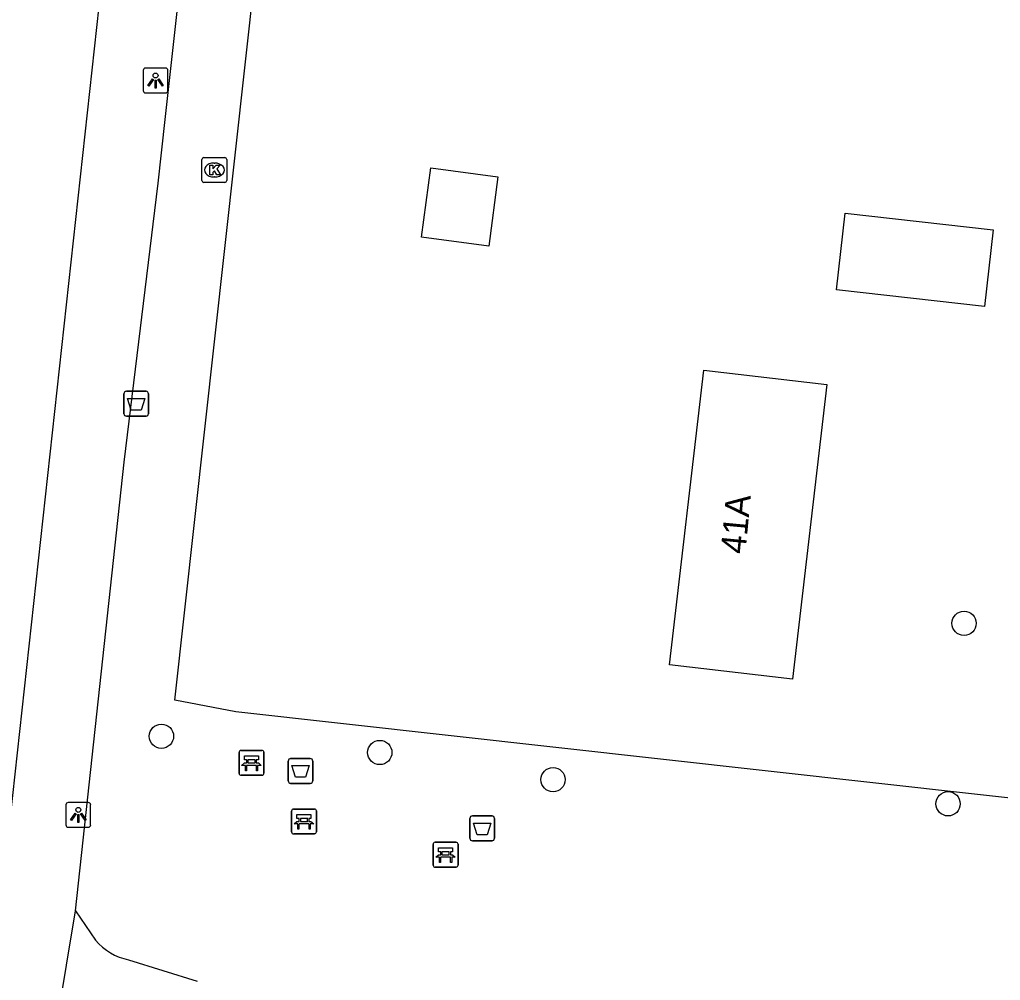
# Model space of a CAD drawing. Extents: x 162026 to 163499, y 387297 to 388169.
# Drawn here: x 162585.7 to 162625.19, y 388000.85 to 388039.51 of the extents above; entities that cross this region are included whole.
import ezdxf

# ---------------------------------------------------------------- set-up
doc = ezdxf.new("R2010")
doc.units = 0
for name, color, linetype in [('IMGEO_Afvalbak', 7, 'Continuous'), ('IMGEO_Bank', 7, 'Continuous'), ('IMGEO_Boom', 7, 'Continuous'), ('IMGEO_Groenvoorziening', 7, 'Continuous'), ('IMGEO_Hek', 7, 'Continuous'), ('IMGEO_Kolk', 7, 'Continuous'), ('IMGEO_Lichtpunt', 7, 'Continuous'), ('IMGEO_Pand', 7, 'Continuous'), ('IMGEO_Pand_nummerreeks', 7, 'Continuous'), ('IMGEO_Voetpad_halfverhard', 7, 'Continuous'), ('IMGEO_Voetpad_open', 7, 'Continuous')]:
    doc.layers.add(name, color=color, linetype=linetype)

msp = doc.modelspace()

# ---------------------------------------------------------------- linework, layer by layer
at = {"layer": 'IMGEO_Afvalbak'}
for p, q in [((162589.897, 388023.654), (162589.897, 388024.454)), ((162589.897, 388024.454), (162589.897, 388023.654)), ((162589.997, 388024.554), (162590.787, 388024.554)), ((162590.787, 388024.554), (162589.997, 388024.554)), ((162590.887, 388024.454), (162590.887, 388023.654)), ((162590.887, 388023.654), (162590.887, 388024.454)), ((162590.787, 388023.554), (162589.997, 388023.554)), ((162589.997, 388023.554), (162590.787, 388023.554)), ((162596.51, 388008.875), (162596.51, 388009.675)), ((162596.51, 388009.675), (162596.51, 388008.875)), ((162596.61, 388009.775), (162597.4, 388009.775)), ((162597.4, 388009.775), (162596.61, 388009.775)), ((162597.5, 388009.675), (162597.5, 388008.875)), ((162597.5, 388008.875), (162597.5, 388009.675)), ((162597.4, 388008.775), (162596.61, 388008.775)), ((162596.61, 388008.775), (162597.4, 388008.775)), ((162603.928, 388007.466), (162604.718, 388007.466)), ((162604.718, 388007.466), (162603.928, 388007.466)), ((162603.828, 388006.566), (162603.828, 388007.366)), ((162603.828, 388007.366), (162603.828, 388006.566)), ((162604.818, 388007.366), (162604.818, 388006.566)), ((162604.818, 388006.566), (162604.818, 388007.366)), ((162604.718, 388006.466), (162603.928, 388006.466)), ((162603.928, 388006.466), (162604.718, 388006.466))]:
    msp.add_line(p, q, dxfattribs=at)
for points in [[(162590.04, 388024.268), (162590.744, 388024.268), (162590.595, 388023.798), (162590.189, 388023.798), (162590.04, 388024.268)], [(162596.653, 388009.489), (162597.357, 388009.489), (162597.208, 388009.019), (162596.802, 388009.019), (162596.653, 388009.489)], [(162603.971, 388007.18), (162604.675, 388007.18), (162604.526, 388006.71), (162604.12, 388006.71), (162603.971, 388007.18)]]:
    msp.add_lwpolyline(points, dxfattribs=at)
for centre, start, end in [((162589.997, 388024.454), 90, 180), ((162589.997, 388024.454), 90, 180), ((162590.787, 388024.454), 0, 90), ((162590.787, 388024.454), 360, 90), ((162589.997, 388023.654), 180, 270), ((162589.997, 388023.654), 180, 270), ((162590.787, 388023.654), 270, 0), ((162590.787, 388023.654), 270, 0), ((162596.61, 388009.675), 90, 180), ((162596.61, 388009.675), 90, 180), ((162597.4, 388009.675), 0, 90), ((162597.4, 388009.675), 360, 90), ((162596.61, 388008.875), 180, 270), ((162596.61, 388008.875), 180, 270), ((162597.4, 388008.875), 270, 0), ((162597.4, 388008.875), 270, 0), ((162603.928, 388007.366), 90, 180), ((162603.928, 388007.366), 90, 180), ((162604.718, 388007.366), 0, 90), ((162604.718, 388007.366), 360, 90), ((162603.928, 388006.566), 180, 270), ((162603.928, 388006.566), 180, 270), ((162604.718, 388006.566), 270, 0), ((162604.718, 388006.566), 270, 0)]:
    msp.add_arc(centre, 0.1, start, end, dxfattribs=at)
at = {"layer": 'IMGEO_Bank'}
for p, q in [((162594.532, 388009.178), (162594.532, 388010.019)), ((162594.532, 388010.019), (162594.532, 388009.178)), ((162594.607, 388010.103), (162595.448, 388010.103)), ((162595.448, 388010.103), (162594.607, 388010.103)), ((162595.532, 388010.028), (162595.532, 388009.187)), ((162595.532, 388009.187), (162595.532, 388010.028)), ((162595.229, 388009.501), (162594.836, 388009.501)), ((162594.841, 388009.609), (162594.841, 388009.715)), ((162594.885, 388009.715), (162594.885, 388009.609)), ((162595.173, 388009.721), (162594.891, 388009.721)), ((162594.891, 388009.603), (162595.173, 388009.603)), ((162595.179, 388009.609), (162595.179, 388009.715)), ((162595.223, 388009.715), (162595.223, 388009.609)), ((162595.457, 388009.103), (162594.616, 388009.103)), ((162594.616, 388009.103), (162595.457, 388009.103)), ((162596.648, 388006.819), (162596.648, 388007.66)), ((162596.648, 388007.66), (162596.648, 388006.819)), ((162596.723, 388007.744), (162597.564, 388007.744)), ((162597.564, 388007.744), (162596.723, 388007.744)), ((162597.648, 388007.669), (162597.648, 388006.828)), ((162597.648, 388006.828), (162597.648, 388007.669)), ((162597.345, 388007.142), (162596.952, 388007.142)), ((162596.957, 388007.25), (162596.957, 388007.356)), ((162597.001, 388007.356), (162597.001, 388007.25)), ((162597.289, 388007.362), (162597.007, 388007.362)), ((162597.007, 388007.244), (162597.289, 388007.244)), ((162597.295, 388007.25), (162597.295, 388007.356)), ((162597.339, 388007.356), (162597.339, 388007.25)), ((162597.573, 388006.744), (162596.732, 388006.744)), ((162596.732, 388006.744), (162597.573, 388006.744)), ((162602.349, 388005.478), (162602.349, 388006.319)), ((162602.349, 388006.319), (162602.349, 388005.478)), ((162602.424, 388006.403), (162603.265, 388006.403)), ((162603.265, 388006.403), (162602.424, 388006.403)), ((162603.349, 388006.328), (162603.349, 388005.487)), ((162603.349, 388005.487), (162603.349, 388006.328)), ((162602.658, 388005.909), (162602.658, 388006.015)), ((162602.702, 388006.015), (162602.702, 388005.909)), ((162602.99, 388006.021), (162602.708, 388006.021)), ((162602.708, 388005.903), (162602.99, 388005.903)), ((162602.996, 388005.909), (162602.996, 388006.015)), ((162603.04, 388006.015), (162603.04, 388005.909)), ((162603.046, 388005.801), (162602.653, 388005.801)), ((162603.274, 388005.403), (162602.433, 388005.403)), ((162602.433, 388005.403), (162603.274, 388005.403))]:
    msp.add_line(p, q, dxfattribs=at)
for points in [[(162594.835, 388009.721), (162594.749, 388009.721), (162594.749, 388009.882), (162595.312, 388009.882), (162595.312, 388009.721), (162595.229, 388009.721)], [(162594.779, 388009.501), (162594.637, 388009.501), (162594.749, 388009.603), (162594.835, 388009.603)], [(162594.829, 388009.494), (162594.829, 388009.287), (162594.786, 388009.287), (162594.786, 388009.494)], [(162595.229, 388009.603), (162595.312, 388009.603), (162595.424, 388009.501), (162595.285, 388009.501)], [(162595.279, 388009.494), (162595.279, 388009.287), (162595.235, 388009.287), (162595.235, 388009.494)], [(162596.951, 388007.362), (162596.865, 388007.362), (162596.865, 388007.523), (162597.428, 388007.523), (162597.428, 388007.362), (162597.345, 388007.362)], [(162596.895, 388007.142), (162596.753, 388007.142), (162596.865, 388007.244), (162596.951, 388007.244)], [(162596.945, 388007.135), (162596.945, 388006.928), (162596.902, 388006.928), (162596.902, 388007.135)], [(162597.345, 388007.244), (162597.428, 388007.244), (162597.54, 388007.142), (162597.401, 388007.142)], [(162597.395, 388007.135), (162597.395, 388006.928), (162597.351, 388006.928), (162597.351, 388007.135)], [(162602.596, 388005.801), (162602.454, 388005.801), (162602.566, 388005.903), (162602.652, 388005.903)], [(162602.652, 388006.021), (162602.566, 388006.021), (162602.566, 388006.182), (162603.129, 388006.182), (162603.129, 388006.021), (162603.046, 388006.021)], [(162603.046, 388005.903), (162603.129, 388005.903), (162603.241, 388005.801), (162603.102, 388005.801)], [(162602.646, 388005.794), (162602.646, 388005.587), (162602.603, 388005.587), (162602.603, 388005.794)], [(162603.096, 388005.794), (162603.096, 388005.587), (162603.052, 388005.587), (162603.052, 388005.794)]]:
    msp.add_lwpolyline(points, dxfattribs=at)
for centre, radius, start, end in [((162594.61, 388010.025), 0.0779, 92.4484, 184.2845), ((162594.61, 388010.025), 0.0779, 92.4484, 184.2845), ((162595.454, 388010.025), 0.0779, 2.4484, 94.2845), ((162595.454, 388010.025), 0.0779, 2.4484, 94.2845), ((162594.779, 388009.494), 0.00671, 2.8957, 87.1043), ((162594.836, 388009.494), 0.00671, 92.8957, 177.1043), ((162594.834, 388009.714), 0.00671, 2.8957, 87.1043), ((162594.834, 388009.61), 0.00671, 272.8957, 357.1043), ((162594.891, 388009.714), 0.00671, 92.8957, 177.1043), ((162594.891, 388009.61), 0.00671, 182.8957, 267.1043), ((162595.173, 388009.714), 0.00671, 2.8957, 87.1043), ((162595.173, 388009.61), 0.00671, 272.8957, 357.1043), ((162595.23, 388009.714), 0.00671, 92.8957, 177.1043), ((162595.23, 388009.61), 0.00671, 182.8957, 267.1043), ((162595.228, 388009.494), 0.00671, 2.8957, 87.1043), ((162595.285, 388009.494), 0.00671, 92.8957, 177.1043), ((162594.61, 388009.181), 0.0779, 182.4484, 274.2845), ((162594.61, 388009.181), 0.0779, 182.4484, 274.2845), ((162595.454, 388009.181), 0.0779, 272.4484, 4.2845), ((162595.454, 388009.181), 0.0779, 272.4484, 4.2845), ((162596.726, 388007.666), 0.0779, 92.4484, 184.2845), ((162596.726, 388007.666), 0.0779, 92.4484, 184.2845), ((162597.57, 388007.666), 0.0779, 2.4484, 94.2845), ((162597.57, 388007.666), 0.0779, 2.4484, 94.2845), ((162596.895, 388007.135), 0.00671, 2.8957, 87.1043), ((162596.952, 388007.135), 0.00671, 92.8957, 177.1043), ((162596.95, 388007.355), 0.00671, 2.8957, 87.1043), ((162596.95, 388007.251), 0.00671, 272.8957, 357.1043), ((162597.007, 388007.355), 0.00671, 92.8957, 177.1043), ((162597.007, 388007.251), 0.00671, 182.8957, 267.1043), ((162597.289, 388007.355), 0.00671, 2.8957, 87.1043), ((162597.289, 388007.251), 0.00671, 272.8957, 357.1043), ((162597.346, 388007.355), 0.00671, 92.8957, 177.1043), ((162597.346, 388007.251), 0.00671, 182.8957, 267.1043), ((162597.344, 388007.135), 0.00671, 2.8957, 87.1043), ((162597.401, 388007.135), 0.00671, 92.8957, 177.1043), ((162596.726, 388006.822), 0.0779, 182.4484, 274.2845), ((162596.726, 388006.822), 0.0779, 182.4484, 274.2845), ((162597.57, 388006.822), 0.0779, 272.4484, 4.2845), ((162597.57, 388006.822), 0.0779, 272.4484, 4.2845), ((162602.427, 388006.325), 0.0779, 92.4484, 184.2845), ((162602.427, 388006.325), 0.0779, 92.4484, 184.2845), ((162603.271, 388006.325), 0.0779, 2.4484, 94.2845), ((162603.271, 388006.325), 0.0779, 2.4484, 94.2845), ((162602.651, 388006.014), 0.00671, 2.8957, 87.1043), ((162602.651, 388005.91), 0.00671, 272.8957, 357.1043), ((162602.708, 388006.014), 0.00671, 92.8957, 177.1043), ((162602.708, 388005.91), 0.00671, 182.8957, 267.1043), ((162602.99, 388006.014), 0.00671, 2.8957, 87.1043), ((162602.99, 388005.91), 0.00671, 272.8957, 357.1043), ((162603.047, 388006.014), 0.00671, 92.8957, 177.1043), ((162603.047, 388005.91), 0.00671, 182.8957, 267.1043), ((162602.427, 388005.481), 0.0779, 182.4484, 274.2845), ((162602.427, 388005.481), 0.0779, 182.4484, 274.2845), ((162602.596, 388005.794), 0.00671, 2.8957, 87.1043), ((162602.653, 388005.794), 0.00671, 92.8957, 177.1043), ((162603.045, 388005.794), 0.00671, 2.8957, 87.1043), ((162603.102, 388005.794), 0.00671, 92.8957, 177.1043), ((162603.271, 388005.481), 0.0779, 272.4484, 4.2845), ((162603.271, 388005.481), 0.0779, 272.4484, 4.2845)]:
    msp.add_arc(centre, radius, start, end, dxfattribs=at)
at = {"layer": 'IMGEO_Boom'}
for centre in [(162623.727, 388015.219), (162591.407, 388010.672), (162600.199, 388010.018), (162607.177, 388008.925), (162623.083, 388007.954)]:
    msp.add_circle(centre, 0.489, dxfattribs=at)
at = {"layer": 'IMGEO_Groenvoorziening'}
msp.add_lwpolyline([(162628.602, 388007.843), (162594.403, 388011.655), (162591.949, 388012.13), (162599.624, 388081.459), (162636.348, 388077.364)], dxfattribs=at)
at = {"layer": 'IMGEO_Hek'}
msp.add_lwpolyline([(162628.602, 388007.843), (162594.403, 388011.655), (162591.949, 388012.13), (162599.624, 388081.459), (162636.348, 388077.364), (162628.602, 388007.843)], dxfattribs=at)
at = {"layer": 'IMGEO_Kolk'}
for p, q in [((162593.039, 388033.034), (162593.039, 388033.886)), ((162593.114, 388033.96), (162593.966, 388033.96)), ((162594.04, 388033.886), (162594.04, 388033.034)), ((162593.527, 388033.74), (162593.552, 388033.74)), ((162593.55, 388033.18), (162593.525, 388033.18)), ((162593.966, 388032.96), (162593.114, 388032.96))]:
    msp.add_line(p, q, dxfattribs=at)
for points in [[(162593.039, 388033.034), (162593.039, 388033.886)], [(162593.114, 388033.96), (162593.966, 388033.96)], [(162594.04, 388033.886), (162594.04, 388033.034)], [(162593.36, 388033.66), (162593.483, 388033.66), (162593.483, 388033.509), (162593.613, 388033.66), (162593.777, 388033.66), (162593.631, 388033.509), (162593.784, 388033.26), (162593.632, 388033.26), (162593.547, 388033.424), (162593.483, 388033.357), (162593.483, 388033.26), (162593.36, 388033.26), (162593.36, 388033.66)], [(162593.966, 388032.96), (162593.114, 388032.96)]]:
    msp.add_lwpolyline(points, dxfattribs=at)
for centre, start, end in [((162593.116, 388033.884), 91.552, 178.448), ((162593.116, 388033.884), 91.552, 178.448), ((162593.964, 388033.884), 1.552, 88.448), ((162593.964, 388033.884), 1.552, 88.448), ((162593.116, 388033.036), 181.552, 268.448), ((162593.116, 388033.036), 181.552, 268.448), ((162593.964, 388033.036), 271.552, 358.448), ((162593.964, 388033.036), 271.552, 358.448)]:
    msp.add_arc(centre, 0.0765, start, end, dxfattribs=at)
for centre, major_axis, ratio, start_param, end_param in [((162593.526, 388033.46), (-0.387, 0.002), 0.722429, 4.712389, 7.853982), ((162593.551, 388033.46), (-0.39, 0.002), 0.717154, 1.570796, 4.712389)]:
    msp.add_ellipse(centre, major_axis=major_axis, ratio=ratio, start_param=start_param, end_param=end_param, dxfattribs=at)
at = {"layer": 'IMGEO_Lichtpunt'}
for p, q in [((162590.672, 388037.466), (162590.672, 388036.659)), ((162590.672, 388037.466), (162590.672, 388036.659)), ((162591.574, 388037.561), (162590.766, 388037.561)), ((162591.574, 388037.561), (162590.766, 388037.561)), ((162591.668, 388036.659), (162591.668, 388037.466)), ((162591.668, 388036.659), (162591.668, 388037.466)), ((162590.766, 388036.565), (162591.574, 388036.565)), ((162590.766, 388036.565), (162591.574, 388036.565)), ((162587.561, 388007.911), (162587.561, 388007.104)), ((162587.561, 388007.911), (162587.561, 388007.104)), ((162588.463, 388008.006), (162587.655, 388008.006)), ((162588.463, 388008.006), (162587.655, 388008.006)), ((162588.557, 388007.104), (162588.557, 388007.911)), ((162588.557, 388007.104), (162588.557, 388007.911)), ((162587.655, 388007.01), (162588.463, 388007.01)), ((162587.655, 388007.01), (162588.463, 388007.01))]:
    msp.add_line(p, q, dxfattribs=at)
for points in [[(162591.046, 388037.13), (162591.085, 388037.102), (162590.897, 388036.84), (162590.859, 388036.867), (162591.046, 388037.13)], [(162591.148, 388037.082), (162591.195, 388037.082), (162591.195, 388036.76), (162591.148, 388036.76), (162591.148, 388037.082)], [(162591.258, 388037.102), (162591.296, 388037.129), (162591.483, 388036.867), (162591.444, 388036.839), (162591.258, 388037.102)], [(162587.935, 388007.575), (162587.974, 388007.547), (162587.786, 388007.285), (162587.748, 388007.312), (162587.935, 388007.575)], [(162588.037, 388007.527), (162588.084, 388007.527), (162588.084, 388007.205), (162588.037, 388007.205), (162588.037, 388007.527)], [(162588.147, 388007.547), (162588.185, 388007.574), (162588.372, 388007.312), (162588.333, 388007.284), (162588.147, 388007.547)]]:
    msp.add_lwpolyline(points, dxfattribs=at)
for centre in [(162591.171, 388037.264), (162588.06, 388007.709)]:
    msp.add_circle(centre, 0.0994, dxfattribs=at)
for centre, start, end in [((162590.766, 388037.466), 90, 180), ((162590.766, 388037.466), 90, 180), ((162591.574, 388037.466), 0, 90), ((162591.574, 388037.466), 0, 90), ((162590.766, 388036.659), 180, 270), ((162590.766, 388036.659), 180, 270), ((162591.574, 388036.659), 270, 0), ((162591.574, 388036.659), 270, 360), ((162587.655, 388007.911), 90, 180), ((162587.655, 388007.911), 90, 180), ((162588.463, 388007.911), 0, 90), ((162588.463, 388007.911), 0, 90), ((162587.655, 388007.104), 180, 270), ((162587.655, 388007.104), 180, 270), ((162588.463, 388007.104), 270, 0), ((162588.463, 388007.104), 270, 360)]:
    msp.add_arc(centre, 0.0946, start, end, dxfattribs=at)
at = {"layer": 'IMGEO_Pand'}
for points in [[(162601.883, 388030.754), (162602.251, 388033.546), (162604.957, 388033.19), (162604.589, 388030.397), (162601.883, 388030.754)], [(162624.903, 388031.052), (162624.553, 388027.968), (162618.591, 388028.645), (162618.941, 388031.729), (162624.903, 388031.052)], [(162618.198, 388024.827), (162616.819, 388012.974), (162611.865, 388013.55), (162613.244, 388025.403), (162618.198, 388024.827)]]:
    msp.add_lwpolyline(points, dxfattribs=at)
at = {"layer": 'IMGEO_Voetpad_halfverhard'}
for points in [[(162587.949, 388003.644), (162588.755, 388002.46)], [(162590.077, 388001.671), (162592.848, 388000.81)]]:
    msp.add_lwpolyline(points, dxfattribs=at)
msp.add_arc((162590.611, 388004.068), 2.456, 220.9064, 257.4341, dxfattribs=at)
at = {"layer": 'IMGEO_Voetpad_open'}
for points in [[(162587.949, 388003.644), (162589.912, 388021.7), (162591.278, 388032.93), (162591.562, 388035.497), (162593.868, 388056.304), (162593.979, 388057.305), (162595.587, 388071.817), (162595.698, 388072.819), (162595.948, 388075.074), (162596.054, 388076.035), (162598.582, 388099.878)], [(162589.357, 388044.357), (162585.216, 388006.571)], [(162586.878, 387997.173), (162587.949, 388003.644)]]:
    msp.add_lwpolyline(points, dxfattribs=at)

# ---------------------------------------------------------------- texts
at = {"layer": 'IMGEO_Pand_nummerreeks'}
msp.add_text('41A', height=1, rotation=84.6233, dxfattribs=at).set_placement((162614.918, 388017.984))

doc.saveas('drawing.dxf')
